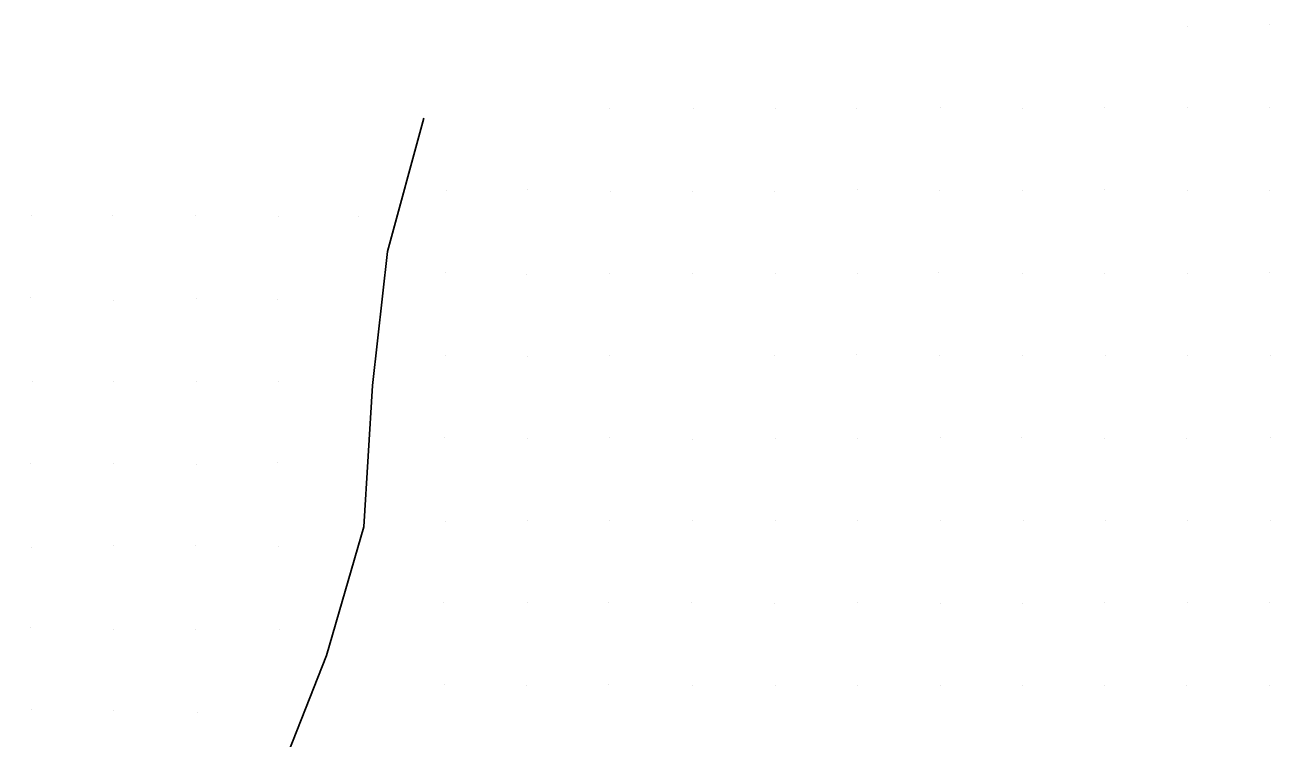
# Model space of a CAD drawing. Extents: x 1602514 to 1609837, y 863887 to 871157.
# Drawn here: x 1603621.1 to 1603847.6, y 869046.4 to 869176.2 of the extents above; entities that cross this region are included whole.
import ezdxf

# ---------------------------------------------------------------- set-up
doc = ezdxf.new("R2010")
doc.units = 0
doc.layers.add('Survey-Flow line', color=7, linetype='Continuous')
doc.layers.add('Survey-Spot dirt', color=7, linetype='Continuous')

msp = doc.modelspace()

# ---------------------------------------------------------------- linework, layer by layer
at = {"layer": 'Survey-Flow line'}
msp.add_lwpolyline([(1603693.68, 869159.2), (1603687.05, 869134.93), (1603684.3, 869110.56), (1603682.71, 869084.82), (1603675.94, 869061.4), (1603666.73, 869038.02), (1603658.43, 869012.89), (1603656.24, 868986.77), (1603647.69, 868968.36), (1603633.9, 868947.13), (1603626.99, 868924.04), (1603629.33, 868900.7), (1603621.08, 868857.32)], dxfattribs=at)
msp.add_lwpolyline([(1603693.68, 869159.2), (1603687.05, 869134.93), (1603684.3, 869110.56), (1603682.71, 869084.82), (1603675.94, 869061.4), (1603666.73, 869038.02), (1603658.43, 869012.89), (1603656.24, 868986.77), (1603647.69, 868968.36), (1603633.9, 868947.13), (1603626.99, 868924.04), (1603629.33, 868900.7), (1603621.08, 868857.32)], dxfattribs=at)
at = {"layer": 'Survey-Spot dirt'}
for p, q in [((1603832.64, 869175.9), (1603832.64, 869175.9)), ((1603832.64, 869175.9), (1603832.64, 869175.9)), ((1603847.45, 869176.15), (1603847.45, 869176.15)), ((1603847.45, 869176.15), (1603847.45, 869176.15)), ((1603727.47, 869160.86), (1603727.47, 869160.86)), ((1603727.47, 869160.86), (1603727.47, 869160.86)), ((1603742.66, 869160.91), (1603742.66, 869160.91)), ((1603742.66, 869160.91), (1603742.66, 869160.91)), ((1603757.66, 869161.02), (1603757.66, 869161.02)), ((1603757.66, 869161.02), (1603757.66, 869161.02)), ((1603772.45, 869161.03), (1603772.45, 869161.03)), ((1603772.45, 869161.03), (1603772.45, 869161.03)), ((1603787.62, 869161.06), (1603787.62, 869161.06)), ((1603787.62, 869161.06), (1603787.62, 869161.06)), ((1603802.65, 869160.97), (1603802.65, 869160.97)), ((1603802.65, 869160.97), (1603802.65, 869160.97)), ((1603817.57, 869161.1), (1603817.57, 869161.1)), ((1603817.57, 869161.1), (1603817.57, 869161.1)), ((1603832.51, 869161.17), (1603832.51, 869161.17)), ((1603832.51, 869161.17), (1603832.51, 869161.17)), ((1603847.52, 869161.13), (1603847.52, 869161.13)), ((1603847.52, 869161.13), (1603847.52, 869161.13)), ((1603697.78, 869146.1), (1603697.78, 869146.1)), ((1603697.78, 869146.1), (1603697.78, 869146.1)), ((1603712.54, 869146.12), (1603712.54, 869146.12)), ((1603712.54, 869146.12), (1603712.54, 869146.12)), ((1603727.58, 869145.86), (1603727.58, 869145.86)), ((1603727.58, 869145.86), (1603727.58, 869145.86)), ((1603742.52, 869145.86), (1603742.52, 869145.86)), ((1603742.52, 869145.86), (1603742.52, 869145.86)), ((1603757.54, 869145.89), (1603757.54, 869145.89)), ((1603757.54, 869145.89), (1603757.54, 869145.89)), ((1603772.58, 869146.14), (1603772.58, 869146.14)), ((1603772.58, 869146.14), (1603772.58, 869146.14)), ((1603787.5, 869146.1), (1603787.5, 869146.1)), ((1603787.5, 869146.1), (1603787.5, 869146.1)), ((1603802.62, 869145.97), (1603802.62, 869145.97)), ((1603802.62, 869145.97), (1603802.62, 869145.97)), ((1603817.48, 869146.12), (1603817.48, 869146.12)), ((1603817.48, 869146.12), (1603817.48, 869146.12)), ((1603832.57, 869146.06), (1603832.57, 869146.06)), ((1603832.57, 869146.06), (1603832.57, 869146.06)), ((1603847.55, 869146.06), (1603847.55, 869146.06)), ((1603847.55, 869146.06), (1603847.55, 869146.06)), ((1603622.2, 869141.5), (1603622.2, 869141.5)), ((1603622.2, 869141.5), (1603622.2, 869141.5)), ((1603637.08, 869141.52), (1603637.08, 869141.52)), ((1603637.08, 869141.52), (1603637.08, 869141.52)), ((1603652.13, 869141.4), (1603652.13, 869141.4)), ((1603652.13, 869141.4), (1603652.13, 869141.4)), ((1603667.21, 869141.35), (1603667.21, 869141.35)), ((1603667.21, 869141.35), (1603667.21, 869141.35)), ((1603681.77, 869141.35), (1603681.77, 869141.35)), ((1603681.77, 869141.35), (1603681.77, 869141.35)), ((1603697.57, 869131.11), (1603697.57, 869131.11)), ((1603697.57, 869131.11), (1603697.57, 869131.11)), ((1603712.32, 869130.74), (1603712.32, 869130.74)), ((1603712.32, 869130.74), (1603712.32, 869130.74)), ((1603727.52, 869130.98), (1603727.52, 869130.98)), ((1603727.52, 869130.98), (1603727.52, 869130.98)), ((1603742.5, 869130.95), (1603742.5, 869130.95)), ((1603742.5, 869130.95), (1603742.5, 869130.95)), ((1603757.69, 869130.96), (1603757.69, 869130.96)), ((1603757.69, 869130.96), (1603757.69, 869130.96)), ((1603772.61, 869130.97), (1603772.61, 869130.97)), ((1603772.61, 869130.97), (1603772.61, 869130.97)), ((1603787.36, 869131.02), (1603787.36, 869131.02)), ((1603787.36, 869131.02), (1603787.36, 869131.02)), ((1603802.52, 869130.92), (1603802.52, 869130.92)), ((1603802.52, 869130.92), (1603802.52, 869130.92)), ((1603817.57, 869130.97), (1603817.57, 869130.97)), ((1603817.57, 869130.97), (1603817.57, 869130.97)), ((1603832.66, 869130.94), (1603832.66, 869130.94)), ((1603832.66, 869130.94), (1603832.66, 869130.94)), ((1603847.55, 869131.1), (1603847.55, 869131.1)), ((1603847.55, 869131.1), (1603847.55, 869131.1)), ((1603622.14, 869126.53), (1603622.14, 869126.53)), ((1603622.14, 869126.53), (1603622.14, 869126.53)), ((1603637.25, 869126.09), (1603637.25, 869126.09)), ((1603637.25, 869126.09), (1603637.25, 869126.09)), ((1603652.22, 869126.36), (1603652.22, 869126.36)), ((1603652.22, 869126.36), (1603652.22, 869126.36)), ((1603667.09, 869126.28), (1603667.09, 869126.28)), ((1603667.09, 869126.28), (1603667.09, 869126.28)), ((1603697.52, 869116.02), (1603697.52, 869116.02)), ((1603697.52, 869116.02), (1603697.52, 869116.02)), ((1603712.52, 869115.8), (1603712.52, 869115.8)), ((1603712.52, 869115.8), (1603712.52, 869115.8)), ((1603727.49, 869115.97), (1603727.49, 869115.97)), ((1603727.49, 869115.97), (1603727.49, 869115.97)), ((1603757.52, 869115.94), (1603757.52, 869115.94)), ((1603757.52, 869115.94), (1603757.52, 869115.94)), ((1603772.41, 869116.13), (1603772.41, 869116.13)), ((1603772.41, 869116.13), (1603772.41, 869116.13)), ((1603787.51, 869116.02), (1603787.51, 869116.02)), ((1603787.51, 869116.02), (1603787.51, 869116.02)), ((1603802.59, 869116.02), (1603802.59, 869116.02)), ((1603802.59, 869116.02), (1603802.59, 869116.02)), ((1603817.64, 869115.94), (1603817.64, 869115.94)), ((1603817.64, 869115.94), (1603817.64, 869115.94)), ((1603832.6, 869116), (1603832.6, 869116)), ((1603832.6, 869116), (1603832.6, 869116)), ((1603847.61, 869116.03), (1603847.61, 869116.03)), ((1603847.61, 869116.03), (1603847.61, 869116.03)), ((1603622.46, 869111.21), (1603622.46, 869111.21)), ((1603622.46, 869111.21), (1603622.46, 869111.21)), ((1603637.26, 869111.27), (1603637.26, 869111.27)), ((1603637.26, 869111.27), (1603637.26, 869111.27)), ((1603652.27, 869111.23), (1603652.27, 869111.23)), ((1603652.27, 869111.23), (1603652.27, 869111.23)), ((1603667.22, 869111.35), (1603667.22, 869111.35)), ((1603667.22, 869111.35), (1603667.22, 869111.35)), ((1603697.4, 869101.08), (1603697.4, 869101.08)), ((1603697.4, 869101.08), (1603697.4, 869101.08)), ((1603712.53, 869100.86), (1603712.53, 869100.86)), ((1603712.53, 869100.86), (1603712.53, 869100.86)), ((1603727.4, 869101.02), (1603727.4, 869101.02)), ((1603727.4, 869101.02), (1603727.4, 869101.02)), ((1603742.53, 869100.69), (1603742.53, 869100.69)), ((1603742.53, 869100.69), (1603742.53, 869100.69)), ((1603757.62, 869100.94), (1603757.62, 869100.94)), ((1603757.62, 869100.94), (1603757.62, 869100.94)), ((1603772.59, 869100.99), (1603772.59, 869100.99)), ((1603772.59, 869100.99), (1603772.59, 869100.99)), ((1603787.57, 869101.09), (1603787.57, 869101.09)), ((1603787.57, 869101.09), (1603787.57, 869101.09)), ((1603802.47, 869101.01), (1603802.47, 869101.01)), ((1603802.47, 869101.01), (1603802.47, 869101.01)), ((1603817.55, 869100.96), (1603817.55, 869100.96)), ((1603817.55, 869100.96), (1603817.55, 869100.96)), ((1603832.45, 869100.99), (1603832.45, 869100.99)), ((1603832.45, 869100.99), (1603832.45, 869100.99)), ((1603847.62, 869101.14), (1603847.62, 869101.14)), ((1603847.62, 869101.14), (1603847.62, 869101.14)), ((1603622.09, 869096.33), (1603622.09, 869096.33)), ((1603622.09, 869096.33), (1603622.09, 869096.33)), ((1603637.21, 869096.28), (1603637.21, 869096.28)), ((1603637.21, 869096.28), (1603637.21, 869096.28)), ((1603652.24, 869096.24), (1603652.24, 869096.24)), ((1603652.24, 869096.24), (1603652.24, 869096.24)), ((1603667.06, 869096.59), (1603667.06, 869096.59)), ((1603667.06, 869096.59), (1603667.06, 869096.59)), ((1603697.51, 869085.83), (1603697.51, 869085.83)), ((1603697.51, 869085.83), (1603697.51, 869085.83)), ((1603712.54, 869086.03), (1603712.54, 869086.03)), ((1603712.54, 869086.03), (1603712.54, 869086.03)), ((1603727.5, 869086), (1603727.5, 869086)), ((1603727.5, 869086), (1603727.5, 869086)), ((1603742.54, 869086.01), (1603742.54, 869086.01)), ((1603742.54, 869086.01), (1603742.54, 869086.01)), ((1603757.6, 869085.94), (1603757.6, 869085.94)), ((1603757.6, 869085.94), (1603757.6, 869085.94)), ((1603772.57, 869085.95), (1603772.57, 869085.95)), ((1603772.57, 869085.95), (1603772.57, 869085.95)), ((1603787.6, 869085.93), (1603787.6, 869085.93)), ((1603787.6, 869085.93), (1603787.6, 869085.93)), ((1603802.72, 869085.99), (1603802.72, 869085.99)), ((1603802.72, 869085.99), (1603802.72, 869085.99)), ((1603817.68, 869085.94), (1603817.68, 869085.94)), ((1603817.68, 869085.94), (1603817.68, 869085.94)), ((1603832.64, 869085.98), (1603832.64, 869085.98)), ((1603832.64, 869085.98), (1603832.64, 869085.98)), ((1603847.61, 869085.91), (1603847.61, 869085.91)), ((1603847.61, 869085.91), (1603847.61, 869085.91)), ((1603622.31, 869081.15), (1603622.31, 869081.15)), ((1603622.31, 869081.15), (1603622.31, 869081.15)), ((1603637.15, 869081.38), (1603637.15, 869081.38)), ((1603637.15, 869081.38), (1603637.15, 869081.38)), ((1603652.19, 869081.45), (1603652.19, 869081.45)), ((1603652.19, 869081.45), (1603652.19, 869081.45)), ((1603667.2, 869081.33), (1603667.2, 869081.33)), ((1603667.2, 869081.33), (1603667.2, 869081.33)), ((1603697.32, 869071.11), (1603697.32, 869071.11)), ((1603697.32, 869071.11), (1603697.32, 869071.11)), ((1603712.49, 869071.02), (1603712.49, 869071.02)), ((1603712.49, 869071.02), (1603712.49, 869071.02)), ((1603727.27, 869070.98), (1603727.27, 869070.98)), ((1603727.27, 869070.98), (1603727.27, 869070.98)), ((1603742.38, 869071.08), (1603742.38, 869071.08)), ((1603742.38, 869071.08), (1603742.38, 869071.08)), ((1603772.55, 869071.1), (1603772.55, 869071.1)), ((1603772.55, 869071.1), (1603772.55, 869071.1)), ((1603817.5, 869070.98), (1603817.5, 869070.98)), ((1603817.5, 869070.98), (1603817.5, 869070.98)), ((1603832.64, 869071.06), (1603832.64, 869071.06)), ((1603832.64, 869071.06), (1603832.64, 869071.06)), ((1603847.44, 869071.01), (1603847.44, 869071.01)), ((1603847.44, 869071.01), (1603847.44, 869071.01)), ((1603757.39, 869070.88), (1603757.39, 869070.88)), ((1603757.39, 869070.88), (1603757.39, 869070.88)), ((1603787.61, 869070.93), (1603787.61, 869070.93)), ((1603787.61, 869070.93), (1603787.61, 869070.93)), ((1603802.55, 869070.91), (1603802.55, 869070.91)), ((1603802.55, 869070.91), (1603802.55, 869070.91)), ((1603622.06, 869066.45), (1603622.06, 869066.45)), ((1603622.06, 869066.45), (1603622.06, 869066.45)), ((1603637.28, 869066.13), (1603637.28, 869066.13)), ((1603637.28, 869066.13), (1603637.28, 869066.13)), ((1603652.1, 869066.23), (1603652.1, 869066.23)), ((1603652.1, 869066.23), (1603652.1, 869066.23)), ((1603667.34, 869066.08), (1603667.34, 869066.08)), ((1603667.34, 869066.08), (1603667.34, 869066.08)), ((1603697.36, 869056.23), (1603697.36, 869056.23)), ((1603697.36, 869056.23), (1603697.36, 869056.23)), ((1603712.38, 869056), (1603712.38, 869056)), ((1603712.38, 869056), (1603712.38, 869056)), ((1603727.33, 869056.21), (1603727.33, 869056.21)), ((1603727.33, 869056.21), (1603727.33, 869056.21)), ((1603742.51, 869056.05), (1603742.51, 869056.05)), ((1603742.51, 869056.05), (1603742.51, 869056.05)), ((1603757.58, 869056.05), (1603757.58, 869056.05)), ((1603757.58, 869056.05), (1603757.58, 869056.05)), ((1603772.49, 869055.93), (1603772.49, 869055.93)), ((1603772.49, 869055.93), (1603772.49, 869055.93)), ((1603787.67, 869055.88), (1603787.67, 869055.88)), ((1603787.67, 869055.88), (1603787.67, 869055.88)), ((1603802.51, 869055.95), (1603802.51, 869055.95)), ((1603802.51, 869055.95), (1603802.51, 869055.95)), ((1603817.58, 869055.94), (1603817.58, 869055.94)), ((1603817.58, 869055.94), (1603817.58, 869055.94)), ((1603832.44, 869055.95), (1603832.44, 869055.95)), ((1603832.44, 869055.95), (1603832.44, 869055.95)), ((1603847.56, 869055.94), (1603847.56, 869055.94)), ((1603847.56, 869055.94), (1603847.56, 869055.94)), ((1603622.22, 869051.55), (1603622.22, 869051.55)), ((1603622.22, 869051.55), (1603622.22, 869051.55)), ((1603637.18, 869051.48), (1603637.18, 869051.48)), ((1603637.18, 869051.48), (1603637.18, 869051.48)), ((1603652.42, 869051.03), (1603652.42, 869051.03)), ((1603652.42, 869051.03), (1603652.42, 869051.03))]:
    msp.add_line(p, q, dxfattribs=at)

doc.saveas('drawing.dxf')
